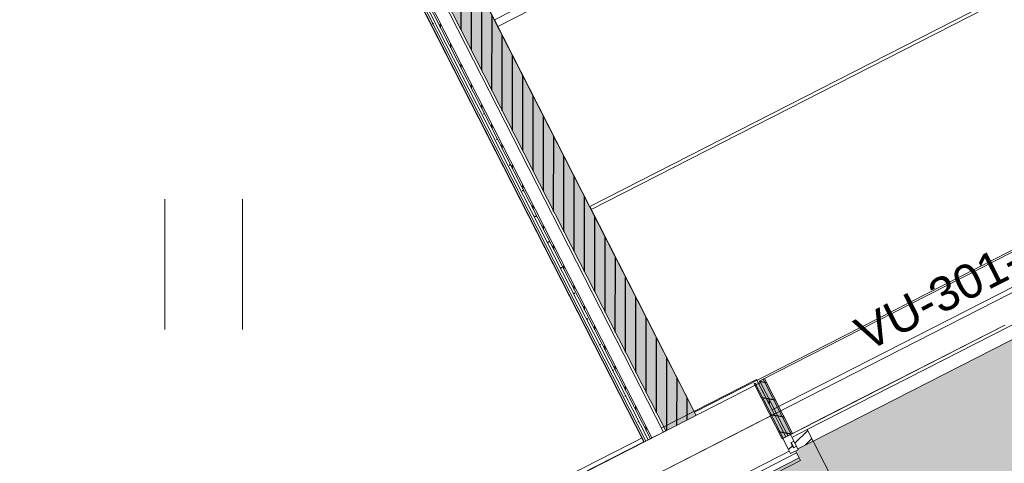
# Model space of a CAD drawing. Header units: metres. Extents: x 538891 to 1080079, y 6588829 to 13178720.
# Tile 835 of 1056: x 539920.86 to 539926.61, y 6589197.06 to 6589199.65. Entities that reach past the tile are written whole.
import ezdxf

# ---------------------------------------------------------------- set-up
doc = ezdxf.new("R2010")
doc.units = ezdxf.units.M
doc.header["$LTSCALE"] = 0.4
doc.header["$PDMODE"] = 1
doc.header["$PDSIZE"] = -2
for name, pattern in [('Dot & Dashed', [83.78472, 39.6875, -22.048611, 0, -22.048609]), ('Hidden Line', [48.902778, 35.277778, -13.625]), ('Triple Dashed', [92.604163, 66.145831, -26.458332])]:
    doc.linetypes.add(name, pattern=pattern)
for name, color, linetype in [('AR', 7, 'Continuous'), ('GEO', 7, 'Continuous'), ('KINO_PINNAKATTED 2', 7, 'Continuous')]:
    doc.layers.add(name, color=color, linetype=linetype)
doc.styles.add('Arial', font='arial.ttf')
pattern_1 = [(90, (0, 0), (-0.06, 0), [])]
pattern_2 = [(0, (0, 0), (0, 0.075), [1e-05, -0.07499])]
pattern_3 = [(45, (0, 0), (-0.176776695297, 0.176776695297), []), (45, (-0.03536, 0.03536), (-0.176776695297, 0.176776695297), []), (45, (-0.0707, 0.0707), (-0.176776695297, 0.176776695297), [])]
pattern_4 = [(-10, (42.05, 28.59), (0.015628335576, 0.0886326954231), [])]

# ---------------------------------------------------------------- blocks, each defined once
blk = doc.blocks.new('HEIN')
at = {"color": 7, "linetype": 'Continuous', "lineweight": 9}
for p, q in [((-0.455, 0.761), (-0.455, -0.761)), ((0.455, 0.761), (0.455, -0.761))]:
    blk.add_line(p, q, dxfattribs=at)

msp = doc.modelspace()

# ---------------------------------------------------------------- hatches: boundary and pattern name
at = {"layer": 'KINO_PINNAKATTED 2', "linetype": 'Continuous', "lineweight": 0, "true_color": 0xd4dae2}
h = msp.add_hatch(color=254, dxfattribs=at)
h.paths.add_polyline_path([(539933.6085, 6589273.0071), (539931.0081, 6589278.1018), (539927.9129, 6589276.522), (539930.5133, 6589271.4273), (539895.4868, 6589253.5497), (539896.7416, 6589251.0914), (539898.6753, 6589252.0784), (539898.7326, 6589251.9662), (539903.1673, 6589254.2296), (539906.2625, 6589255.8094), (539909.5358, 6589257.4801), (539912.6309, 6589259.0599), (539925.4569, 6589265.6063), (539924.7949, 6589266.9031), (539927.8901, 6589268.4829), (539928.552, 6589267.186), (539931.7131, 6589268.7994), (539935.6018, 6589261.1806), (539938.8092, 6589262.8176), (539934.8632, 6589270.5488), (539947.6891, 6589277.0952), (539960.7365, 6589251.5324), (539947.9104, 6589244.9861), (539948.515, 6589243.8015), (539945.3058, 6589242.1635), (539945.2114, 6589242.3486), (539938.2711, 6589238.8062), (539938.2748, 6589238.799), (539938.5331, 6589238.9309), (539938.5558, 6589238.8863), (539938.5349, 6589238.8756), (539939.146, 6589237.6784), (539939.1669, 6589237.689), (539939.1786, 6589237.6661), (539942.0107, 6589239.1124), (539943.9742, 6589235.2655), (539941.124, 6589233.8107), (539941.8019, 6589232.4748), (539927.0487, 6589224.9475), (539927.1537, 6589224.7418), (539929.5283, 6589225.9538), (539930.126, 6589224.7828), (539927.7514, 6589223.5708), (539929.097, 6589220.9344), (539931.4716, 6589222.1464), (539933.3764, 6589218.4144), (539931.0018, 6589217.2024), (539929.7471, 6589219.6605), (539934.9444, 6589209.4775), (539937.3192, 6589210.6896), (539937.927, 6589209.4987), (539935.5522, 6589208.2866), (539937.9591, 6589203.5709), (539925.4216, 6589197.1605), (539925.4244, 6589197.1552), (539925.3887, 6589197.137), (539925.4224, 6589197.0711), (539924.4537, 6589196.5767), (539925.2563, 6589195.0041), (539922.1612, 6589193.4244), (539921.3586, 6589194.9969), (539918.0853, 6589193.3262), (539918.8879, 6589191.7537), (539917.4265, 6589191.0078), (539921.9771, 6589182.092), (539923.4385, 6589182.8379), (539936.1754, 6589189.3388), (539932.925, 6589195.7072), (539945.6618, 6589202.2082), (539943.107, 6589207.2138), (539941.5148, 6589206.4012), (539939.5191, 6589210.3113), (539941.1112, 6589211.1239), (539934.6104, 6589223.8607), (539950.6205, 6589232.0323), (539953.2222, 6589226.935), (539960.5209, 6589230.6632), (539960.4879, 6589230.5344), (539962.3055, 6589231.462), (539962.3387, 6589231.5913), (539967.5488, 6589234.2532), (539968.8955, 6589231.6147), (539965.7113, 6589229.9895), (539968.2662, 6589224.9838), (539971.4504, 6589226.609), (539963.9689, 6589241.2671), (539965.609, 6589247.7099), (539964.884, 6589247.3398), (539964.2792, 6589248.5243), (539966.0337, 6589249.4199), (539967.9882, 6589257.2906), (539966.2762, 6589256.4168), (539967.1048, 6589254.783), (539962.2394, 6589252.2997), (539948.5421, 6589279.136), (539964.257, 6589287.1569), (539962.3675, 6589287.6857), (539947.934, 6589280.3273), (539941.869, 6589292.2102), (539939.7602, 6589292.6298), (539946.4344, 6589279.5534), (539941.2506, 6589276.9076), (539934.7494, 6589289.6443), (539933.8942, 6589289.2078), (539933.5286, 6589287.5279), (539934.1697, 6589287.8552), (539940.066, 6589276.303)])
h.paths.add_polyline_path([(539963.3574, 6589238.5332), (539961.3578, 6589237.5126), (539962.0534, 6589236.1499), (539964.053, 6589237.1705)], flags=16)
h.paths.add_polyline_path([(539957.5501, 6589233.9635), (539956.9454, 6589235.1483), (539953.8502, 6589233.5685), (539954.4549, 6589232.3837)], flags=16)
h.paths.add_polyline_path([(539936.4944, 6589228.0333), (539935.8967, 6589229.2043), (539932.8016, 6589227.6245), (539933.3993, 6589226.4535)], flags=16)
h.paths.add_polyline_path([(539929.8303, 6589194.1271), (539923.3728, 6589190.8311), (539924.0683, 6589189.4684), (539930.5258, 6589192.7643)], flags=16)
h.paths.add_polyline_path([(539964.1454, 6589248.5683), (539964.8411, 6589247.2055)], flags=16)
h.paths.add_polyline_path([(539950.5107, 6589239.8914), (539953.784, 6589241.5621), (539953.0885, 6589242.9249), (539949.8152, 6589241.2542)], flags=16)
h.paths.add_polyline_path([(539959.4569, 6589246.1753), (539957.4556, 6589245.1538), (539958.1546, 6589243.7928), (539960.1525, 6589244.8126)], flags=16)

# ---------------------------------------------------------------- linework, layer by layer
at = {"layer": 'AR', "color": 250, "linetype": 'Continuous', "lineweight": 9, "true_color": 0x333333, "flags": 128}
msp.add_lwpolyline([(539933.957, 6589209.6873), (539935.4387, 6589206.7844), (539935.9375, 6589207.039), (539937.6458, 6589203.6919), (539925.2561, 6589197.3682), (539925.1652, 6589197.5464), (539916.0361, 6589192.8868), (539916.8141, 6589191.3625), (539916.9566, 6589191.4353), (539922.1482, 6589181.2636)], dxfattribs=at)
msp.add_lwpolyline([(539933.957, 6589209.6873), (539935.4387, 6589206.7844), (539935.9375, 6589207.039), (539937.6458, 6589203.6919), (539925.2561, 6589197.3682), (539925.1652, 6589197.5464), (539916.0361, 6589192.8868), (539916.8141, 6589191.3625), (539916.9566, 6589191.4353), (539922.1482, 6589181.2636)], dxfattribs=at)
msp.add_lwpolyline([(539933.957, 6589209.6873), (539935.4387, 6589206.7844), (539935.9375, 6589207.039), (539937.6458, 6589203.6919), (539925.2561, 6589197.3682), (539925.1652, 6589197.5464), (539916.0361, 6589192.8868), (539916.8141, 6589191.3625), (539916.9566, 6589191.4353), (539922.1482, 6589181.2636)], dxfattribs=at)
msp.add_lwpolyline([(539933.957, 6589209.6873), (539935.4387, 6589206.7844), (539935.9375, 6589207.039), (539937.6458, 6589203.6919), (539925.2561, 6589197.3682), (539925.1652, 6589197.5464), (539916.0361, 6589192.8868), (539916.8141, 6589191.3625), (539916.9566, 6589191.4353), (539922.1482, 6589181.2636)], dxfattribs=at)
msp.add_lwpolyline([(539933.957, 6589209.6873), (539935.4387, 6589206.7844), (539935.9375, 6589207.039), (539937.6458, 6589203.6919), (539925.2561, 6589197.3682), (539925.1652, 6589197.5464), (539916.0361, 6589192.8868), (539916.8141, 6589191.3625), (539916.9566, 6589191.4353), (539922.1482, 6589181.2636)], dxfattribs=at)
msp.add_lwpolyline([(539933.957, 6589209.6873), (539935.4387, 6589206.7844), (539935.9375, 6589207.039), (539937.6458, 6589203.6919), (539925.2561, 6589197.3682), (539925.1652, 6589197.5464), (539916.0361, 6589192.8868), (539916.8141, 6589191.3625), (539916.9566, 6589191.4353), (539922.1482, 6589181.2636)], dxfattribs=at)
at = {"layer": 'AR', "color": 9, "linetype": 'Continuous', "lineweight": 9, "true_color": 0xc9c5ab, "flags": 128}
msp.add_lwpolyline([(539921.3346, 6589204.1506), (539924.8124, 6589197.3368), (539925.1887, 6589197.5289), (539925.1842, 6589197.5378), (539928.1301, 6589199.0414), (539928.0846, 6589199.1305), (539928.0312, 6589199.1032), (539927.9721, 6589199.219), (539928.0879, 6589199.2781), (539928.1152, 6589199.2246), (539928.3289, 6589199.3337), (539928.3017, 6589199.3872), (539928.4175, 6589199.4463), (539928.4766, 6589199.3305), (539928.4231, 6589199.3032), (539928.4686, 6589199.2141), (539933.1714, 6589201.6145)], dxfattribs=at)
at = {"layer": 'AR', "color": 7, "linetype": 'Continuous', "lineweight": 9, "flags": 128}
msp.add_lwpolyline([(539921.3346, 6589204.1506), (539924.8124, 6589197.3368), (539925.1887, 6589197.5289), (539925.1842, 6589197.5378), (539928.1301, 6589199.0414), (539928.0846, 6589199.1305), (539928.0312, 6589199.1032), (539927.9721, 6589199.219), (539928.0879, 6589199.2781), (539928.1152, 6589199.2246), (539928.3289, 6589199.3337), (539928.3017, 6589199.3872), (539928.4175, 6589199.4463), (539928.4766, 6589199.3305), (539928.4231, 6589199.3032), (539928.4686, 6589199.2141), (539933.1714, 6589201.6145)], dxfattribs=at)
at = {"layer": 'AR', "color": 253, "linetype": 'Continuous', "lineweight": 25, "true_color": 0xd09baa, "flags": 128}
msp.add_lwpolyline([(539916.3508, 6589193.018), (539924.5096, 6589197.1822), (539921.1864, 6589203.6932), (539913.0276, 6589199.529)], close=True, dxfattribs=at)
at = {"layer": 'AR', "color": 7, "linetype": 'Continuous', "lineweight": 9, "flags": 128}
msp.add_lwpolyline([(539916.3508, 6589193.018), (539924.5096, 6589197.1822), (539921.1864, 6589203.6932), (539913.0276, 6589199.529)], close=True, dxfattribs=at)
at = {"layer": 'AR', "color": 254, "linetype": 'Continuous', "true_color": 0xe8e8e8}
msp.add_solid([(539925.4215, 6589197.0728), (539925.4133, 6589197.0889), (539922.8206, 6589195.7454), (539922.8125, 6589195.7614)], dxfattribs=at)

# ---------------------------------------------------------------- block references
at = {"layer": 'GEO', "color": 8, "true_color": 0x7d7d7d, "xscale": 0.5, "yscale": 0.5, "zscale": 0.5}
msp.add_blockref('HEIN', (539921.9364, 6589198.218), dxfattribs=at)

# ---------------------------------------------------------------- texts
at = {"layer": 'AR', "color": 7, "insert": (539927.262, 6589198.3798), "char_height": 0.2, "attachment_point": 9, "rotation": 27.03983, "line_spacing_factor": 1.004016, "style": 'Arial'}
msp.add_mtext('VU-301-p-ga', dxfattribs=at)

# ---------------------------------------------------------------- next in the draw order: wipeouts: each hides what was drawn before it
at = {"color": 255, "linetype": 'Continuous', "lineweight": 5}
msp.add_wipeout([(539925.4133, 6589197.0889), (539925.3987, 6589197.1174), (539922.7979, 6589195.7899), (539922.8125, 6589195.7614)], dxfattribs=at).dxf.layer = 'AR'

# ---------------------------------------------------------------- next in the draw order: wipeouts: each hides what was drawn before it
msp.add_wipeout([(539925.3987, 6589197.1174), (539925.3842, 6589197.1459), (539922.7834, 6589195.8184), (539922.7979, 6589195.7899)], dxfattribs=at).dxf.layer = 'AR'

# ---------------------------------------------------------------- next in the draw order: linework, layer by layer
at = {"layer": 'AR', "color": 7, "linetype": 'Continuous', "lineweight": 9}
msp.add_line((539925.4215, 6589197.0728), (539925.4133, 6589197.0889), dxfattribs=at)

# ---------------------------------------------------------------- next in the draw order: wipeouts: each hides what was drawn before it
at = {"color": 255, "linetype": 'Continuous', "lineweight": 5}
msp.add_wipeout([(539925.3842, 6589197.1459), (539925.3705, 6589197.1726), (539922.7697, 6589195.8451), (539922.7834, 6589195.8184)], dxfattribs=at).dxf.layer = 'AR'

# ---------------------------------------------------------------- next in the draw order: wipeouts: each hides what was drawn before it
msp.add_wipeout([(539925.3705, 6589197.1726), (539925.2796, 6589197.3507), (539922.6788, 6589196.0233), (539922.6852, 6589196.0108), (539922.7343, 6589195.9146), (539922.7697, 6589195.8451)], dxfattribs=at).dxf.layer = 'AR'

# ---------------------------------------------------------------- next in the draw order: hatches: boundary and pattern name
at = {"layer": 'AR', "linetype": 'Continuous', "lineweight": 25, "true_color": 0x848484}
h = msp.add_hatch(dxfattribs=at)
h.set_pattern_fill('PLYWOOD_0001', color=252, style=0, pattern_type=2)
h.set_pattern_definition(pattern_1)
h.paths.add_polyline_path([(539924.9033, 6589197.1587), (539925.2796, 6589197.3507), (539925.1887, 6589197.5289), (539924.8124, 6589197.3368)])
h = msp.add_hatch(dxfattribs=at)
h.set_pattern_fill('PLYWOOD_0001', color=252, style=0, pattern_type=2)
h.set_pattern_definition(pattern_1)
h.paths.add_polyline_path([(539924.8124, 6589197.3368), (539924.6343, 6589197.2459), (539924.7252, 6589197.0677), (539924.9033, 6589197.1587)])
h = msp.add_hatch(dxfattribs=at)
h.set_pattern_fill('PLYWOOD_0001', color=252, style=0, pattern_type=2)
h.set_pattern_definition(pattern_1)
h.paths.add_polyline_path([(539922.6788, 6589196.0233), (539924.7252, 6589197.0677), (539924.6343, 6589197.2459), (539922.5879, 6589196.2014)])

# ---------------------------------------------------------------- next in the draw order: linework, layer by layer
at = {"layer": 'AR', "color": 7, "linetype": 'Continuous', "lineweight": 9}
for p, q in [((539925.1887, 6589197.5289), (539924.8124, 6589197.3368)), ((539925.1887, 6589197.5289), (539924.8124, 6589197.3368)), ((539925.2796, 6589197.3507), (539925.1887, 6589197.5289)), ((539924.9033, 6589197.1587), (539925.2796, 6589197.3507)), ((539925.3705, 6589197.1726), (539925.2796, 6589197.3507)), ((539924.6343, 6589197.2459), (539922.5879, 6589196.2014)), ((539924.5541, 6589197.205), (539924.6209, 6589197.2391)), ((539924.6209, 6589197.2391), (539924.6343, 6589197.2459)), ((539924.5096, 6589197.1822), (539922.5879, 6589196.2014)), ((539924.5185, 6589197.1868), (539924.5318, 6589197.1936)), ((539924.5318, 6589197.1936), (539924.5452, 6589197.2004)), ((539924.5452, 6589197.2004), (539924.5541, 6589197.205)), ((539922.7697, 6589195.8451), (539925.3705, 6589197.1726)), ((539922.7834, 6589195.8184), (539925.3842, 6589197.1459)), ((539924.7252, 6589197.0677), (539924.9033, 6589197.1587)), ((539925.3842, 6589197.1459), (539925.3705, 6589197.1726)), ((539925.3987, 6589197.1174), (539925.3842, 6589197.1459)), ((539922.6788, 6589196.0233), (539924.7252, 6589197.0677)), ((539922.7979, 6589195.7899), (539925.3987, 6589197.1174)), ((539922.8125, 6589195.7614), (539925.4133, 6589197.0889)), ((539922.8206, 6589195.7454), (539925.4215, 6589197.0728)), ((539925.4133, 6589197.0889), (539925.3987, 6589197.1174))]:
    msp.add_line(p, q, dxfattribs=at)
at = {"layer": 'AR', "color": 7, "linetype": 'Continuous', "lineweight": 5}
for p in [(539924.8124, 6589197.3368), (539924.8124, 6589197.3368), (539924.5185, 6589197.1868)]:
    msp.add_point(p, dxfattribs=at)
at = {"layer": 'AR', "color": 254, "linetype": 'Continuous', "true_color": 0xcccccc}
for points in [[(539924.9033, 6589197.1587), (539925.2796, 6589197.3507), (539924.8124, 6589197.3368), (539925.1887, 6589197.5289)], [(539924.8124, 6589197.3368), (539924.6343, 6589197.2459), (539924.9033, 6589197.1587), (539924.7252, 6589197.0677)], [(539922.6788, 6589196.0233), (539924.7252, 6589197.0677), (539922.5879, 6589196.2014), (539924.6343, 6589197.2459)]]:
    msp.add_solid(points, dxfattribs=at)

# ---------------------------------------------------------------- next in the draw order: wipeouts: each hides what was drawn before it
at = {"color": 255, "linetype": 'Continuous', "lineweight": 5}
for points in [[(539921.1864, 6589203.6932), (539924.5096, 6589197.1822), (539924.5185, 6589197.1868), (539921.1953, 6589203.6977)], [(539916.5949, 6589192.6565), (539925.374, 6589197.1373), (539925.3694, 6589197.1462), (539916.5904, 6589192.6654)]]:
    msp.add_wipeout(points, dxfattribs=at).dxf.layer = 'AR'

# ---------------------------------------------------------------- next in the draw order: wipeouts: each hides what was drawn before it
msp.add_wipeout([(539921.1907, 6589203.7066), (539924.5185, 6589197.1868), (539924.5318, 6589197.1936), (539921.2041, 6589203.7135)], dxfattribs=at).dxf.layer = 'AR'

# ---------------------------------------------------------------- next in the draw order: hatches: boundary and pattern name
at = {"layer": 'AR', "linetype": 'Continuous', "lineweight": 25, "true_color": 0x848484}
h = msp.add_hatch(dxfattribs=at)
h.set_pattern_fill('GYPSUM_0001', color=252, style=0, pattern_type=2)
h.set_pattern_definition(pattern_2)
h.paths.add_polyline_path([(539921.1907, 6589203.7066), (539924.5185, 6589197.1868), (539924.5318, 6589197.1936), (539921.2041, 6589203.7135)])

# ---------------------------------------------------------------- next in the draw order: wipeouts: each hides what was drawn before it
at = {"color": 255, "linetype": 'Continuous', "lineweight": 5}
msp.add_wipeout([(539921.1973, 6589203.7268), (539924.5318, 6589197.1936), (539924.5452, 6589197.2004), (539921.2106, 6589203.7336)], dxfattribs=at).dxf.layer = 'AR'

# ---------------------------------------------------------------- next in the draw order: hatches: boundary and pattern name
at = {"layer": 'AR', "linetype": 'Continuous', "lineweight": 25, "true_color": 0x848484}
h = msp.add_hatch(dxfattribs=at)
h.set_pattern_fill('GYPSUM_0001', color=252, style=0, pattern_type=2)
h.set_pattern_definition(pattern_2)
h.paths.add_polyline_path([(539921.1973, 6589203.7268), (539924.5318, 6589197.1936), (539924.5452, 6589197.2004), (539921.2106, 6589203.7336)])

# ---------------------------------------------------------------- next in the draw order: wipeouts: each hides what was drawn before it
at = {"color": 255, "linetype": 'Continuous', "lineweight": 5}
msp.add_wipeout([(539921.2038, 6589203.747), (539924.5452, 6589197.2004), (539924.5541, 6589197.205), (539921.2127, 6589203.7515)], dxfattribs=at).dxf.layer = 'AR'

# ---------------------------------------------------------------- next in the draw order: hatches: boundary and pattern name
at = {"layer": 'AR', "linetype": 'Continuous', "lineweight": 25, "true_color": 0x848484}
h = msp.add_hatch(dxfattribs=at)
h.set_pattern_fill('PLYWOOD_0001', color=252, style=0, pattern_type=2)
h.set_pattern_definition(pattern_1)
h.paths.add_polyline_path([(539921.2038, 6589203.747), (539924.5452, 6589197.2004), (539924.5541, 6589197.205), (539921.2127, 6589203.7515)])

# ---------------------------------------------------------------- next in the draw order: wipeouts: each hides what was drawn before it
at = {"color": 255, "linetype": 'Continuous', "lineweight": 5}
msp.add_wipeout([(539921.2082, 6589203.7605), (539924.5541, 6589197.205), (539924.6209, 6589197.2391), (539921.275, 6589203.7945)], dxfattribs=at).dxf.layer = 'AR'

# ---------------------------------------------------------------- next in the draw order: hatches: boundary and pattern name
at = {"layer": 'AR', "linetype": 'Continuous', "lineweight": 25, "true_color": 0x848484}
h = msp.add_hatch(dxfattribs=at)
h.set_pattern_fill('PLYWOOD_0001', color=252, style=0, pattern_type=2)
h.set_pattern_definition(pattern_1)
h.paths.add_polyline_path([(539921.2474, 6589203.8815), (539924.6343, 6589197.2459), (539924.8124, 6589197.3368), (539921.4256, 6589203.9725)])

# ---------------------------------------------------------------- next in the draw order: linework, layer by layer
at = {"layer": 'AR', "color": 7, "linetype": 'Continuous', "lineweight": 9}
for p, q in [((539924.8124, 6589197.3368), (539921.4256, 6589203.9725)), ((539921.2542, 6589203.8682), (539924.6343, 6589197.2459)), ((539921.275, 6589203.7945), (539924.6209, 6589197.2391)), ((539921.2106, 6589203.7336), (539924.5452, 6589197.2004)), ((539921.2127, 6589203.7515), (539924.5541, 6589197.205)), ((539921.1864, 6589203.6932), (539924.5096, 6589197.1822)), ((539921.1953, 6589203.6977), (539924.5185, 6589197.1868)), ((539921.1973, 6589203.7268), (539924.5318, 6589197.1936)), ((539924.5541, 6589197.205), (539924.6209, 6589197.2391)), ((539924.6209, 6589197.2391), (539924.6343, 6589197.2459)), ((539924.5185, 6589197.1868), (539924.5318, 6589197.1936)), ((539924.5318, 6589197.1936), (539924.5452, 6589197.2004)), ((539924.5452, 6589197.2004), (539924.5541, 6589197.205))]:
    msp.add_line(p, q, dxfattribs=at)
at = {"layer": 'AR', "color": 7, "linetype": 'Continuous', "lineweight": 9, "flags": 128}
for points in [[(539930.8225, 6589201.9193), (539930.0712, 6589203.3913), (539929.5475, 6589204.4174), (539927.99, 6589207.4689), (539926.9243, 6589206.9249), (539927.958, 6589204.8995), (539928.6399, 6589203.5637), (539924.09, 6589201.2414), (539924.6419, 6589200.1602), (539923.6339, 6589199.6458), (539924.199, 6589198.5386)], [(539922.5519, 6589201.7658), (539923.6535, 6589199.6074), (539924.6618, 6589200.1221), (539924.1186, 6589201.1863), (539928.7252, 6589203.5375), (539926.9817, 6589206.9534), (539925.9554, 6589206.4296), (539927.1405, 6589204.1078)]]:
    msp.add_lwpolyline(points, close=True, dxfattribs=at)
at = {"layer": 'AR', "color": 7, "linetype": 'Continuous', "lineweight": 5}
for p in [(539924.6209, 6589197.2391), (539924.6343, 6589197.2459), (539924.5185, 6589197.1868), (539924.5318, 6589197.1936), (539924.5452, 6589197.2004), (539924.5541, 6589197.205)]:
    msp.add_point(p, dxfattribs=at)
at = {"layer": 'AR', "color": 254, "linetype": 'Continuous', "true_color": 0xcccccc}
msp.add_solid([(539921.2474, 6589203.8815), (539924.6343, 6589197.2459), (539921.4256, 6589203.9725), (539924.8124, 6589197.3368)], dxfattribs=at)

# ---------------------------------------------------------------- next in the draw order: wipeouts: each hides what was drawn before it
at = {"color": 255, "linetype": 'Continuous', "lineweight": 5}
msp.add_wipeout([(539916.581, 6589192.6617), (539916.5823, 6589192.6612), (539925.3694, 6589197.1462), (539925.3012, 6589197.2798), (539916.5133, 6589192.7944)], dxfattribs=at).dxf.layer = 'AR'

# ---------------------------------------------------------------- next in the draw order: linework, layer by layer
at = {"layer": 'AR', "color": 251, "linetype": 'Continuous', "lineweight": 9, "true_color": 0x6a6a6a}
msp.add_line((539925.374, 6589197.1373), (539925.3694, 6589197.1462), dxfattribs=at)

# ---------------------------------------------------------------- next in the draw order: wipeouts: each hides what was drawn before it
at = {"color": 255, "linetype": 'Continuous', "lineweight": 5}
msp.add_wipeout([(539916.3722, 6589192.7407), (539916.3928, 6589192.7329), (539925.3012, 6589197.2798), (539925.2694, 6589197.3422), (539916.3478, 6589192.7886)], dxfattribs=at).dxf.layer = 'AR'

# ---------------------------------------------------------------- next in the draw order: linework, layer by layer
at = {"layer": 'AR', "color": 251, "linetype": 'Continuous', "lineweight": 9, "true_color": 0x6a6a6a}
msp.add_line((539925.3694, 6589197.1462), (539925.3012, 6589197.2798), dxfattribs=at)

# ---------------------------------------------------------------- next in the draw order: wipeouts: each hides what was drawn before it
at = {"color": 255, "linetype": 'Continuous', "lineweight": 5}
msp.add_wipeout([(539916.3044, 6589192.7664), (539925.2694, 6589197.3422), (539925.268, 6589197.3448), (539916.3006, 6589192.7678)], dxfattribs=at).dxf.layer = 'AR'

# ---------------------------------------------------------------- next in the draw order: wipeouts: each hides what was drawn before it
msp.add_wipeout([(539916.2706, 6589192.7792), (539916.3006, 6589192.7678), (539925.268, 6589197.3448), (539925.1771, 6589197.523), (539916.1905, 6589192.9362)], dxfattribs=at).dxf.layer = 'AR'

# ---------------------------------------------------------------- next in the draw order: linework, layer by layer
at = {"layer": 'AR', "color": 251, "linetype": 'Continuous', "lineweight": 9, "true_color": 0x6a6a6a}
for p, q in [((539925.1771, 6589197.523), (539916.048, 6589192.8634)), ((539925.268, 6589197.3448), (539925.1771, 6589197.523)), ((539925.2694, 6589197.3422), (539925.268, 6589197.3448)), ((539925.3012, 6589197.2798), (539925.2694, 6589197.3422)), ((539916.5949, 6589192.6565), (539925.374, 6589197.1373))]:
    msp.add_line(p, q, dxfattribs=at)
at = {"layer": 'AR', "color": 7, "linetype": 'Continuous', "lineweight": 9}
for p, q in [((539925.1506, 6589197.5206), (539925.1574, 6589197.5241)), ((539925.204, 6589197.5479), (539925.2109, 6589197.5514))]:
    msp.add_line(p, q, dxfattribs=at)
at = {"layer": 'AR', "color": 7, "linetype": 'Continuous', "lineweight": 9, "flags": 128}
msp.add_lwpolyline([(539924.1905, 6589198.5553), (539924.8033, 6589197.3546), (539933.443, 6589201.7644), (539930.0061, 6589208.4979), (539930.0061, 6589208.4979), (539929.5715, 6589209.3494), (539927.5502, 6589208.3178), (539927.0056, 6589209.3848), (539926.3074, 6589209.0285), (539926.0021, 6589208.8726), (539925.0115, 6589210.8134), (539924.0033, 6589210.2988), (539925.3392, 6589207.6815), (539926.3297, 6589208.187), (539926.6881, 6589207.4848), (539927.1002, 6589206.6775), (539928.0703, 6589207.1727), (539930.7578, 6589201.9073)], close=True, dxfattribs=at)

# ---------------------------------------------------------------- next in the draw order: wipeouts: each hides what was drawn before it
at = {"color": 255, "linetype": 'Continuous', "lineweight": 5}
msp.add_wipeout([(539927.8198, 6589198.3734), (539927.7857, 6589198.4402), (539925.4606, 6589197.2535), (539925.4947, 6589197.1867)], dxfattribs=at).dxf.layer = 'AR'

# ---------------------------------------------------------------- next in the draw order: linework, layer by layer
at = {"layer": 'AR', "color": 7, "linetype": 'Continuous', "lineweight": 9}
for p, q in [((539927.7857, 6589198.4402), (539925.4606, 6589197.2535)), ((539925.4947, 6589197.1867), (539927.8198, 6589198.3734)), ((539926.6147, 6589197.8637), (539925.5634, 6589197.3272)), ((539925.4947, 6589197.1867), (539926.0881, 6589196.0241))]:
    msp.add_line(p, q, dxfattribs=at)
at = {"layer": 'AR', "color": 7, "linetype": 'Hidden Line', "lineweight": 9}
msp.add_line((539926.6147, 6589197.8637), (539925.5634, 6589197.3272), dxfattribs=at)
at = {"layer": 'AR', "color": 7, "linetype": 'Continuous', "lineweight": 9}
msp.add_arc((539925.4947, 6589197.1867), 1.3052, 297.03939, 27.03939, dxfattribs=at)

# ---------------------------------------------------------------- next in the draw order: wipeouts: each hides what was drawn before it
at = {"color": 255, "linetype": 'Continuous', "lineweight": 5}
msp.add_wipeout([(539925.4056, 6589197.1412), (539925.4947, 6589197.1867), (539925.4606, 6589197.2535), (539925.3715, 6589197.208)], dxfattribs=at).dxf.layer = 'AR'

# ---------------------------------------------------------------- next in the draw order: hatches: boundary and pattern name
at = {"layer": 'AR', "linetype": 'Continuous', "lineweight": 25, "true_color": 0x848484}
h = msp.add_hatch(dxfattribs=at)
h.set_pattern_fill('ALUMINUM_0001_1', color=252, style=0, pattern_type=2)
h.set_pattern_definition(pattern_3)
h.paths.add_polyline_path([(539925.4056, 6589197.1412), (539925.4947, 6589197.1867), (539925.4606, 6589197.2535), (539925.3715, 6589197.208)])

# ---------------------------------------------------------------- next in the draw order: linework, layer by layer
at = {"layer": 'AR', "color": 7, "linetype": 'Continuous', "lineweight": 9, "flags": 128}
msp.add_lwpolyline([(539925.4056, 6589197.1412), (539925.4947, 6589197.1867), (539925.4606, 6589197.2535), (539925.3715, 6589197.208)], close=True, dxfattribs=at)

# ---------------------------------------------------------------- next in the draw order: wipeouts: each hides what was drawn before it
at = {"color": 255, "linetype": 'Continuous', "lineweight": 5}
msp.add_wipeout([(539925.3649, 6589197.1771), (539925.3827, 6589197.1862), (539925.3629, 6589197.225), (539925.3184, 6589197.2022), (539925.3638, 6589197.1132), (539925.4084, 6589197.1359), (539925.3977, 6589197.1568), (539925.3799, 6589197.1477)], dxfattribs=at).dxf.layer = 'AR'

# ---------------------------------------------------------------- next in the draw order: hatches: boundary and pattern name
at = {"layer": 'AR', "linetype": 'Continuous', "lineweight": 25, "true_color": 0x848484}
h = msp.add_hatch(dxfattribs=at)
h.set_pattern_fill('WOOD_0001', color=252, style=0, pattern_type=2)
h.set_pattern_definition(pattern_4)
h.paths.add_polyline_path([(539925.204, 6589197.5479), (539925.1506, 6589197.5206), (539925.3142, 6589197.2), (539925.3677, 6589197.2273)])
h = msp.add_hatch(dxfattribs=at)
h.set_pattern_fill('WOOD_0001', color=252, style=0, pattern_type=2)
h.set_pattern_definition(pattern_4)
h.paths.add_polyline_path([(539925.2109, 6589197.5514), (539925.1574, 6589197.5241), (539925.3211, 6589197.2035), (539925.3745, 6589197.2308)])
h = msp.add_hatch(dxfattribs=at)
h.set_pattern_fill('ALUMINUM_0001_1', color=252, style=0, pattern_type=2)
h.set_pattern_definition(pattern_3)
h.paths.add_polyline_path([(539925.3649, 6589197.1771), (539925.3827, 6589197.1862), (539925.3629, 6589197.225), (539925.3184, 6589197.2022), (539925.3638, 6589197.1132), (539925.4084, 6589197.1359), (539925.3977, 6589197.1568), (539925.3799, 6589197.1477)])

# ---------------------------------------------------------------- next in the draw order: linework, layer by layer
at = {"layer": 'AR', "color": 251, "linetype": 'Triple Dashed', "lineweight": 9, "true_color": 0x575757}
for p, q in [((539939.1064, 6589173.5547), (539898.2616, 6589253.5796)), ((539937.3963, 6589172.6818), (539896.5515, 6589252.7068)), ((539935.8554, 6589171.8953), (539895.0106, 6589251.9203)), ((539881.1007, 6589174.8018), (539961.5646, 6589215.8707))]:
    msp.add_line(p, q, dxfattribs=at)
at = {"layer": 'AR', "color": 7, "linetype": 'Dot & Dashed', "lineweight": 9}
msp.add_line((539938.8765, 6589175.4899), (539916.2085, 6589219.9019), dxfattribs=at)
at = {"layer": 'AR', "color": 7, "linetype": 'Hidden Line', "lineweight": 9}
for p, q in [((539926.6147, 6589197.8637), (539925.341, 6589197.2136)), ((539925.5634, 6589197.3272), (539925.341, 6589197.2136)), ((539925.341, 6589197.2136), (539925.3211, 6589197.2035)), ((539925.341, 6589197.2136), (539925.3211, 6589197.2035)), ((539925.341, 6589197.2136), (539925.3211, 6589197.2035))]:
    msp.add_line(p, q, dxfattribs=at)
at = {"layer": 'AR', "color": 7, "linetype": 'Continuous', "lineweight": 9}
for p, q in [((539925.1574, 6589197.5241), (539925.3211, 6589197.2035)), ((539925.204, 6589197.5479), (539925.3677, 6589197.2273)), ((539925.2109, 6589197.5514), (539925.3745, 6589197.2308)), ((539925.1506, 6589197.5206), (539925.3142, 6589197.2)), ((539925.5634, 6589197.3272), (539925.341, 6589197.2136)), ((539925.3142, 6589197.2), (539925.3211, 6589197.2035)), ((539925.3184, 6589197.2022), (539925.3629, 6589197.225)), ((539925.3184, 6589197.2022), (539925.3638, 6589197.1132)), ((539925.341, 6589197.2136), (539925.3211, 6589197.2035)), ((539925.3629, 6589197.225), (539925.3827, 6589197.1862)), ((539925.3649, 6589197.1771), (539925.3827, 6589197.1862)), ((539925.3677, 6589197.2273), (539925.3745, 6589197.2308)), ((539925.3638, 6589197.1132), (539925.4084, 6589197.1359)), ((539925.3649, 6589197.1771), (539925.3799, 6589197.1477)), ((539925.3799, 6589197.1477), (539925.3977, 6589197.1568)), ((539925.3977, 6589197.1568), (539925.4084, 6589197.1359))]:
    msp.add_line(p, q, dxfattribs=at)
at = {"layer": 'AR', "color": 7, "linetype": 'Continuous', "lineweight": 5}
for p in [(539925.3211, 6589197.2035), (539925.3211, 6589197.2035), (539925.3211, 6589197.2035), (539925.3211, 6589197.2035), (539925.3211, 6589197.2035), (539925.341, 6589197.2136), (539925.341, 6589197.2136), (539925.341, 6589197.2136), (539925.341, 6589197.2136), (539925.341, 6589197.2136)]:
    msp.add_point(p, dxfattribs=at)
at = {"layer": 'AR', "color": 254, "linetype": 'Continuous', "true_color": 0xcccccc}
for points in [[(539925.204, 6589197.5479), (539925.1506, 6589197.5206), (539925.3677, 6589197.2273), (539925.3142, 6589197.2)], [(539925.2109, 6589197.5514), (539925.1574, 6589197.5241), (539925.3745, 6589197.2308), (539925.3211, 6589197.2035)]]:
    msp.add_solid(points, dxfattribs=at)

doc.saveas('drawing.dxf')
